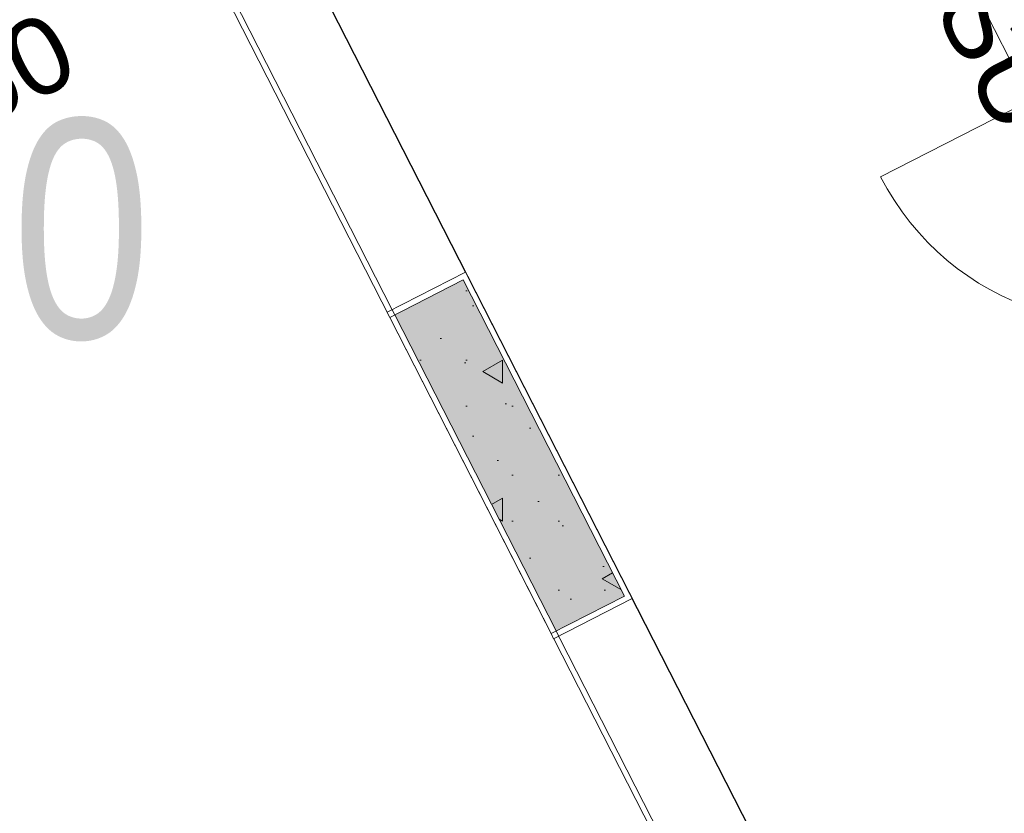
# Model space of a CAD drawing. Header units: metres. Extents: x 538891 to 1080079, y 6588829 to 13178720.
# Tile 706 of 1056: x 539904.36 to 539906.92, y 6589209.1 to 6589211.17. Entities that reach past the tile are written whole.
import ezdxf

# ---------------------------------------------------------------- set-up
doc = ezdxf.new("R2010")
doc.units = ezdxf.units.M
doc.header["$LTSCALE"] = 0.4
doc.header["$PDMODE"] = 1
doc.header["$PDSIZE"] = -2
doc.linetypes.add('Triple Dashed', pattern=[92.604163, 66.145831, -26.458332])
doc.layers.add('AR', color=7, linetype='Continuous')
doc.layers.add('DENDRO', color=7, linetype='Continuous')
doc.styles.add('Arial', font='arial.ttf')
doc.styles.add('Arial Narrow', font='ARIALN.TTF')

msp = doc.modelspace()

# ---------------------------------------------------------------- linework, layer by layer
at = {"layer": 'AR', "color": 7, "linetype": 'Continuous', "lineweight": 9}
msp.add_line((539907.2244, 6589211.0782), (539906.6009, 6589210.7599), dxfattribs=at)
at = {"layer": 'AR', "color": 9, "linetype": 'Continuous', "lineweight": 9, "true_color": 0xc9c5ab, "flags": 128}
msp.add_lwpolyline([(539917.6844, 6589206.9468), (539914.9411, 6589205.5466), (539914.7184, 6589205.433), (539914.4616, 6589205.9362), (539912.8583, 6589205.1179), (539913.1152, 6589204.6147), (539912.7455, 6589204.426), (539912.4955, 6589204.9159), (539910.1797, 6589203.7339), (539910.4297, 6589203.244), (539909.2718, 6589202.653), (539903.6347, 6589213.6976), (539903.9019, 6589213.834), (539904.1519, 6589213.3441), (539907.1803, 6589214.8898), (539906.9302, 6589215.3797), (539909.6914, 6589216.7889), (539909.7005, 6589216.7711), (539912.0564, 6589217.9736)], dxfattribs=at)
at = {"layer": 'AR', "color": 7, "linetype": 'Continuous', "lineweight": 9, "flags": 128}
msp.add_lwpolyline([(539917.6844, 6589206.9468), (539914.9411, 6589205.5466), (539914.7184, 6589205.433), (539914.4616, 6589205.9362), (539912.8583, 6589205.1179), (539913.1152, 6589204.6147), (539912.7455, 6589204.426), (539912.4955, 6589204.9159), (539910.1797, 6589203.7339), (539910.4297, 6589203.244), (539909.2718, 6589202.653), (539903.6347, 6589213.6976), (539903.9019, 6589213.834), (539904.1519, 6589213.3441), (539907.1803, 6589214.8898), (539906.9302, 6589215.3797), (539909.6914, 6589216.7889), (539909.7005, 6589216.7711), (539912.0564, 6589217.9736)], dxfattribs=at)
at = {"layer": 'AR', "color": 254, "linetype": 'Continuous', "lineweight": 25, "true_color": 0xd1d1d1, "flags": 128}
msp.add_lwpolyline([(539908.0084, 6589205.6344), (539909.5907, 6589206.442), (539906.7061, 6589212.0936), (539905.1238, 6589211.2859)], close=True, dxfattribs=at)
at = {"layer": 'AR', "color": 7, "linetype": 'Continuous', "lineweight": 9, "flags": 128}
msp.add_lwpolyline([(539908.0084, 6589205.6344), (539909.5907, 6589206.442), (539906.7061, 6589212.0936), (539905.1238, 6589211.2859)], close=True, dxfattribs=at)
at = {"layer": 'AR', "color": 7, "linetype": 'Continuous', "lineweight": 9}
msp.add_arc((539907.2244, 6589211.0782), 0.7, 207.0398, 297.0398, dxfattribs=at)
at = {"layer": 'DENDRO', "color": 30, "linetype": 'Continuous', "lineweight": 25, "true_color": 0xff7f00}
msp.add_open_spline([(539908.4058, 6589206.8726), (539908.3832, 6589206.8636), (539908.3606, 6589206.8547), (539907.9498, 6589206.7164), (539907.7723, 6589206.6752), (539907.6966, 6589206.6839), (539907.4656, 6589206.7708), (539907.1595, 6589206.9974), (539906.958, 6589207.5767), (539906.9147, 6589208.132), (539907.0574, 6589208.7889), (539907.1854, 6589209.363), (539907.2918, 6589210.1884), (539907.1418, 6589211.5914), (539906.6378, 6589213.1454), (539905.8218, 6589214.6753), (539905.0646, 6589215.5507), (539904.5703, 6589216.0967), (539904.2579, 6589216.7372), (539904.5264, 6589217.1815), (539905.0378, 6589217.5754), (539905.9098, 6589217.735), (539906.9281, 6589217.7177), (539908.1863, 6589217.2704), (539909.3947, 6589216.3772), (539910.1044, 6589214.7223), (539910.5528, 6589213.2227), (539911.0296, 6589211.7848), (539911.3241, 6589210.6487), (539911.5386, 6589209.4011), (539911.0332, 6589208.335), (539910.2317, 6589207.7328), (539909.4565, 6589207.3603), (539908.9862, 6589207.1356), (539908.613, 6589206.9582), (539908.4316, 6589206.8829), (539908.4187, 6589206.8777), (539908.4058, 6589206.8726)], degree=2, knots=[0, 0, 0, 0.001744, 0.001744, 0.032871, 0.063997, 0.095124, 0.126251, 0.157378, 0.188504, 0.219631, 0.250758, 0.281885, 0.313012, 0.344138, 0.375265, 0.406392, 0.437519, 0.468646, 0.499772, 0.530899, 0.562026, 0.593153, 0.624279, 0.655406, 0.686533, 0.71766, 0.748787, 0.779913, 0.81104, 0.842167, 0.873294, 0.90442, 0.935547, 0.966674, 0.997801, 0.997801, 1, 1, 1], dxfattribs=at)
for points in [[(539906.518, 6589202.9189), (539905.3568, 6589202.4966), (539902.9154, 6589202.9171), (539901.0093, 6589204.4902), (539900.1493, 6589206.7942), (539900.5657, 6589209.2118), (539902.1471, 6589211.0953), (539904.4696, 6589211.9399), (539906.911, 6589211.5194), (539908.817, 6589209.9464), (539909.6771, 6589207.6424), (539909.2606, 6589205.2247), (539907.6793, 6589203.3412), (539906.518, 6589202.9189)], [(539900.2164, 6589203.3489), (539899.4326, 6589204.0302), (539898.4991, 6589206.0158), (539898.4499, 6589208.0922), (539899.2982, 6589209.7032), (539900.8166, 6589210.4171), (539902.5983, 6589210.0426), (539904.1659, 6589208.68), (539905.0994, 6589206.6944), (539905.1486, 6589204.618), (539904.3004, 6589203.007), (539902.782, 6589202.2931), (539901.0003, 6589202.6676), (539900.2164, 6589203.3489)]]:
    msp.add_open_spline(points, degree=2, dxfattribs=at)

# ---------------------------------------------------------------- texts
at = {"layer": 'AR', "color": 7, "insert": (539906.9157, 6589211.2943), "char_height": 0.2, "attachment_point": 1, "rotation": 297.0398, "line_spacing_factor": 1.004016, "style": 'Arial'}
msp.add_mtext('SU-121-v', dxfattribs=at)
at = {"layer": 'AR', "color": 1, "true_color": 0xff0000, "insert": (539903.739, 6589210.8451), "char_height": 0.2, "attachment_point": 1, "rotation": 27.0398, "line_spacing_factor": 1.004016, "style": 'Arial'}
msp.add_mtext('REI60', dxfattribs=at)
at = {"layer": 'DENDRO', "color": 250, "true_color": 0x333333, "insert": (539903.6089, 6589210.9096), "char_height": 0.57083, "attachment_point": 1, "line_spacing_factor": 2.63829, "style": 'Arial Narrow'}
msp.add_mtext('230', dxfattribs=at)

# ---------------------------------------------------------------- next in the draw order: wipeouts: each hides what was drawn before it
at = {"color": 255, "linetype": 'Continuous', "lineweight": 5}
msp.add_wipeout([(539905.7418, 6589209.5692), (539905.7552, 6589209.576), (539905.3347, 6589210.3999), (539905.3213, 6589210.3931)], dxfattribs=at).dxf.layer = 'AR'

# ---------------------------------------------------------------- next in the draw order: wipeouts: each hides what was drawn before it
msp.add_wipeout([(539905.9467, 6589209.6738), (539905.5261, 6589210.4977), (539905.5128, 6589210.4909), (539905.9333, 6589209.667)], dxfattribs=at).dxf.layer = 'AR'

# ---------------------------------------------------------------- next in the draw order: hatches: boundary and pattern name
at = {"layer": 'AR', "linetype": 'Continuous', "lineweight": 9, "true_color": 0x6a6a6a}
h = msp.add_hatch(dxfattribs=at)
h.set_pattern_fill('STRUCTURAL_CONCRETE_0001', color=251, style=0, pattern_type=2)
h.set_pattern_definition([(90, (0, 0), (-0.6235383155, 0), [0.060000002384, -0.30000001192]), (90, (-0.3118, 0.18), (-0.6235383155, 0), [0.060000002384, -0.30000001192]), (150, (0, 0), (0.31176915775, 0.54000002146), [0.060000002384, -0.30000001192]), (150, (2e-17, 0.36), (0.31176915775, 0.54000002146), [0.060000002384, -0.30000001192]), (-150, (4e-18, 0.06), (-0.31176915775, 0.54000002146), [0.060000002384, -0.30000001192]), (-150, (3e-17, 0.42), (-0.31176915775, 0.54000002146), [0.060000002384, -0.30000001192]), (90, (-0.06, 4e-18), (-0.1200000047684, 0), [1e-05, -0.299990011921]), (90, (-0.06, 0.12001), (-0.1200000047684, 0), [1e-05, -0.299990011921]), (135, (-0.06, 0.06), (0.0848528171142, 0.0848528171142), [1e-05, -0.239990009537]), (135, (-0.12365, 0.12365), (0.0848528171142, 0.0848528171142), [1e-05, -0.239990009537])])
h.paths.add_polyline_path([(539905.7552, 6589209.576), (539905.9333, 6589209.667), (539905.5128, 6589210.4909), (539905.3347, 6589210.3999)])

# ---------------------------------------------------------------- next in the draw order: linework, layer by layer
at = {"layer": 'AR', "color": 252, "linetype": 'Continuous', "true_color": 0x848484}
msp.add_solid([(539905.7552, 6589209.576), (539905.9333, 6589209.667), (539905.3347, 6589210.3999), (539905.5128, 6589210.4909)], dxfattribs=at)

# ---------------------------------------------------------------- next in the draw order: wipeouts: each hides what was drawn before it
at = {"color": 255, "linetype": 'Continuous', "lineweight": 5}
for points in [[(539905.5193, 6589210.511), (539905.3145, 6589210.4065), (539905.3213, 6589210.3931), (539905.5128, 6589210.4909), (539905.5261, 6589210.4977)], [(539905.9467, 6589209.6738), (539905.9333, 6589209.667), (539905.7418, 6589209.5692), (539905.7486, 6589209.5559), (539905.9535, 6589209.6604)]]:
    msp.add_wipeout(points, dxfattribs=at).dxf.layer = 'AR'

# ---------------------------------------------------------------- next in the draw order: linework, layer by layer
at = {"layer": 'AR', "color": 251, "linetype": 'Triple Dashed', "lineweight": 9, "true_color": 0x575757}
for p, q in [((539928.7745, 6589168.2812), (539887.9296, 6589248.3062)), ((539927.2335, 6589167.4947), (539886.3887, 6589247.5197))]:
    msp.add_line(p, q, dxfattribs=at)
at = {"layer": 'AR', "color": 7, "linetype": 'Continuous', "lineweight": 9}
for p, q in [((539905.3145, 6589210.4065), (539905.5193, 6589210.511)), ((539905.3145, 6589210.4065), (539905.5193, 6589210.511)), ((539905.5261, 6589210.4977), (539905.5193, 6589210.511)), ((539905.5261, 6589210.4977), (539905.5193, 6589210.511)), ((539905.5128, 6589210.4909), (539905.3213, 6589210.3931)), ((539905.9333, 6589209.667), (539905.5128, 6589210.4909)), ((539905.9333, 6589209.667), (539905.5128, 6589210.4909)), ((539905.9467, 6589209.6738), (539905.5261, 6589210.4977)), ((539905.3213, 6589210.3931), (539905.3145, 6589210.4065)), ((539905.3213, 6589210.3931), (539905.7418, 6589209.5692)), ((539905.3347, 6589210.3999), (539905.7552, 6589209.576)), ((539905.3347, 6589210.3999), (539905.7552, 6589209.576)), ((539905.9333, 6589209.667), (539905.7418, 6589209.5692)), ((539905.9467, 6589209.6738), (539905.9535, 6589209.6604)), ((539905.9467, 6589209.6738), (539905.9535, 6589209.6604)), ((539905.7486, 6589209.5559), (539905.9535, 6589209.6604)), ((539905.7486, 6589209.5559), (539905.9535, 6589209.6604)), ((539905.7418, 6589209.5692), (539905.7486, 6589209.5559))]:
    msp.add_line(p, q, dxfattribs=at)
at = {"layer": 'AR', "color": 7, "linetype": 'Continuous', "lineweight": 5}
for p in [(539905.5128, 6589210.4909), (539905.9333, 6589209.667)]:
    msp.add_point(p, dxfattribs=at)

doc.saveas('drawing.dxf')
